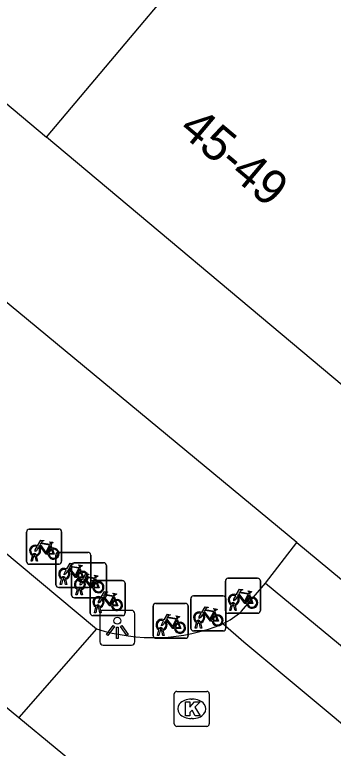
# Model space of a CAD drawing. Extents: x 162074 to 163034, y 381824 to 382557.
# Drawn here: x 162488.23 to 162497.33, y 382120.58 to 382141.55 of the extents above; entities that cross this region are included whole.
import ezdxf

# ---------------------------------------------------------------- set-up
doc = ezdxf.new("R2010")
doc.units = 0
for name, color, linetype in [('IMGEO_Fietsenrek', 7, 'Continuous'), ('IMGEO_Kolk', 7, 'Continuous'), ('IMGEO_Lichtpunt', 7, 'Continuous'), ('IMGEO_Pand', 7, 'Continuous'), ('IMGEO_Pand_nummerreeks', 7, 'Continuous'), ('IMGEO_Rijbaan_lokaal_open', 7, 'Continuous'), ('IMGEO_Voetpad_open', 7, 'Continuous')]:
    doc.layers.add(name, color=color, linetype=linetype)

msp = doc.modelspace()

# ---------------------------------------------------------------- linework, layer by layer
at = {"layer": 'IMGEO_Fietsenrek'}
for p, q in [((162488.568, 382125.921), (162488.568, 382126.762)), ((162488.568, 382126.762), (162488.568, 382125.921)), ((162488.643, 382126.846), (162489.484, 382126.846)), ((162489.484, 382126.846), (162488.643, 382126.846)), ((162489.568, 382126.771), (162489.568, 382125.93)), ((162489.568, 382125.93), (162489.568, 382126.771)), ((162489.255, 382126.395), (162489.291, 382126.3)), ((162488.695, 382125.93), (162488.734, 382126.09)), ((162488.764, 382126.078), (162488.729, 382125.93)), ((162488.806, 382126.102), (162488.805, 382126.106)), ((162488.847, 382125.93), (162488.813, 382126.072)), ((162488.837, 382126.113), (162488.838, 382126.106)), ((162488.845, 382126.076), (162488.88, 382125.93)), ((162489.402, 382125.257), (162489.402, 382126.098)), ((162489.402, 382126.098), (162489.402, 382125.257)), ((162489.477, 382126.182), (162490.318, 382126.182)), ((162490.318, 382126.182), (162489.477, 382126.182)), ((162490.402, 382126.107), (162490.402, 382125.266)), ((162490.402, 382125.266), (162490.402, 382126.107)), ((162489.493, 382125.846), (162488.652, 382125.846)), ((162488.652, 382125.846), (162489.493, 382125.846)), ((162488.729, 382125.93), (162488.695, 382125.93)), ((162488.88, 382125.93), (162488.847, 382125.93)), ((162489.925, 382125.885), (162490.766, 382125.885)), ((162490.766, 382125.885), (162489.925, 382125.885)), ((162489.85, 382124.96), (162489.85, 382125.801)), ((162489.85, 382125.801), (162489.85, 382124.96)), ((162490.089, 382125.731), (162490.125, 382125.636)), ((162490.85, 382125.81), (162490.85, 382124.969)), ((162490.85, 382124.969), (162490.85, 382125.81)), ((162489.529, 382125.266), (162489.568, 382125.426)), ((162489.598, 382125.414), (162489.563, 382125.266)), ((162489.64, 382125.438), (162489.639, 382125.442)), ((162489.671, 382125.449), (162489.672, 382125.442)), ((162490.537, 382125.434), (162490.573, 382125.339)), ((162494.317, 382125.441), (162495.158, 382125.441)), ((162495.158, 382125.441), (162494.317, 382125.441)), ((162489.563, 382125.266), (162489.529, 382125.266)), ((162489.681, 382125.266), (162489.647, 382125.408)), ((162489.679, 382125.412), (162489.714, 382125.266)), ((162489.714, 382125.266), (162489.681, 382125.266)), ((162490.381, 382124.449), (162490.381, 382125.29)), ((162490.381, 382125.29), (162490.381, 382124.449)), ((162490.456, 382125.374), (162491.297, 382125.374)), ((162491.297, 382125.374), (162490.456, 382125.374)), ((162491.381, 382125.299), (162491.381, 382124.458)), ((162491.381, 382124.458), (162491.381, 382125.299)), ((162494.242, 382124.516), (162494.242, 382125.357)), ((162494.242, 382125.357), (162494.242, 382124.516)), ((162495.242, 382125.366), (162495.242, 382124.525)), ((162495.242, 382124.525), (162495.242, 382125.366)), ((162490.327, 382125.182), (162489.486, 382125.182)), ((162489.486, 382125.182), (162490.327, 382125.182)), ((162489.977, 382124.969), (162490.016, 382125.129)), ((162490.046, 382125.117), (162490.011, 382124.969)), ((162490.088, 382125.141), (162490.087, 382125.145)), ((162490.129, 382124.969), (162490.095, 382125.111)), ((162490.119, 382125.152), (162490.12, 382125.145)), ((162490.127, 382125.115), (162490.162, 382124.969)), ((162490.775, 382124.885), (162489.934, 382124.885)), ((162489.934, 382124.885), (162490.775, 382124.885)), ((162490.011, 382124.969), (162489.977, 382124.969)), ((162490.162, 382124.969), (162490.129, 382124.969)), ((162491.068, 382124.923), (162491.104, 382124.828)), ((162493.255, 382124.011), (162493.255, 382124.852)), ((162493.255, 382124.852), (162493.255, 382124.011)), ((162493.33, 382124.936), (162494.171, 382124.936)), ((162494.171, 382124.936), (162493.33, 382124.936)), ((162494.255, 382124.861), (162494.255, 382124.02)), ((162494.255, 382124.02), (162494.255, 382124.861)), ((162494.929, 382124.99), (162494.965, 382124.895)), ((162490.508, 382124.458), (162490.547, 382124.618)), ((162490.577, 382124.606), (162490.542, 382124.458)), ((162490.619, 382124.63), (162490.618, 382124.634)), ((162490.66, 382124.458), (162490.626, 382124.6)), ((162490.65, 382124.641), (162490.651, 382124.634)), ((162490.658, 382124.604), (162490.693, 382124.458)), ((162492.181, 382123.801), (162492.181, 382124.642)), ((162492.181, 382124.642), (162492.181, 382123.801)), ((162492.256, 382124.726), (162493.097, 382124.726)), ((162493.097, 382124.726), (162492.256, 382124.726)), ((162493.181, 382124.651), (162493.181, 382123.81)), ((162493.181, 382123.81), (162493.181, 382124.651)), ((162494.369, 382124.525), (162494.408, 382124.685)), ((162494.438, 382124.673), (162494.403, 382124.525)), ((162494.48, 382124.697), (162494.479, 382124.701)), ((162494.521, 382124.525), (162494.487, 382124.667)), ((162494.511, 382124.708), (162494.512, 382124.701)), ((162494.519, 382124.671), (162494.554, 382124.525)), ((162491.306, 382124.374), (162490.465, 382124.374)), ((162490.465, 382124.374), (162491.306, 382124.374)), ((162490.542, 382124.458), (162490.508, 382124.458)), ((162490.693, 382124.458), (162490.66, 382124.458)), ((162493.942, 382124.485), (162493.978, 382124.39)), ((162495.167, 382124.441), (162494.326, 382124.441)), ((162494.326, 382124.441), (162495.167, 382124.441)), ((162494.403, 382124.525), (162494.369, 382124.525)), ((162494.554, 382124.525), (162494.521, 382124.525)), ((162492.868, 382124.275), (162492.904, 382124.18)), ((162493.382, 382124.02), (162493.421, 382124.18)), ((162493.451, 382124.168), (162493.416, 382124.02)), ((162493.493, 382124.192), (162493.492, 382124.196)), ((162493.534, 382124.02), (162493.5, 382124.162)), ((162493.524, 382124.203), (162493.525, 382124.196)), ((162493.532, 382124.166), (162493.567, 382124.02)), ((162492.308, 382123.81), (162492.347, 382123.97)), ((162492.377, 382123.958), (162492.342, 382123.81)), ((162492.419, 382123.982), (162492.418, 382123.986)), ((162492.46, 382123.81), (162492.426, 382123.952)), ((162492.45, 382123.993), (162492.451, 382123.986)), ((162492.458, 382123.956), (162492.493, 382123.81)), ((162493.416, 382124.02), (162493.382, 382124.02)), ((162493.567, 382124.02), (162493.534, 382124.02)), ((162492.342, 382123.81), (162492.308, 382123.81)), ((162492.493, 382123.81), (162492.46, 382123.81)), ((162494.18, 382123.936), (162493.339, 382123.936)), ((162493.339, 382123.936), (162494.18, 382123.936)), ((162493.106, 382123.726), (162492.265, 382123.726)), ((162492.265, 382123.726), (162493.106, 382123.726))]:
    msp.add_line(p, q, dxfattribs=at)
for points in [[(162488.881, 382126.372), (162488.976, 382126.536), (162489.062, 382126.522), (162489.064, 382126.513), (162489.008, 382126.502), (162488.981, 382126.457), (162489.237, 382126.416)], [(162489.237, 382126.416), (162489.262, 382126.465), (162489.256, 382126.469), (162489.233, 382126.473), (162489.221, 382126.48), (162489.22, 382126.483), (162489.222, 382126.488), (162489.317, 382126.473), (162489.319, 382126.463), (162489.309, 382126.45), (162489.297, 382126.444), (162489.283, 382126.45), (162489.255, 382126.395)], [(162488.902, 382126.32), (162488.85, 382126.23), (162488.81, 382126.205), (162488.811, 382126.252), (162488.866, 382126.346)], [(162489.177, 382126.128), (162489.127, 382126.128), (162488.936, 382126.379), (162488.917, 382126.347)], [(162489.224, 382126.391), (162488.967, 382126.432), (162488.95, 382126.403), (162489.117, 382126.183), (162489.224, 382126.391)], [(162489.272, 382126.293), (162489.242, 382126.37), (162489.133, 382126.152), (162489.176, 382126.152)], [(162489.206, 382126.152), (162489.326, 382126.151), (162489.282, 382126.265)], [(162489.302, 382126.272), (162489.357, 382126.127), (162489.207, 382126.127)], [(162489.715, 382125.708), (162489.81, 382125.872), (162489.896, 382125.858), (162489.898, 382125.849), (162489.842, 382125.838), (162489.815, 382125.793), (162490.071, 382125.752)], [(162489.736, 382125.656), (162489.684, 382125.566), (162489.644, 382125.541), (162489.645, 382125.588), (162489.7, 382125.682)], [(162490.011, 382125.464), (162489.961, 382125.464), (162489.77, 382125.715), (162489.751, 382125.683)], [(162490.058, 382125.727), (162489.801, 382125.768), (162489.784, 382125.739), (162489.951, 382125.519), (162490.058, 382125.727)], [(162490.106, 382125.629), (162490.076, 382125.706), (162489.967, 382125.488), (162490.01, 382125.488)], [(162490.071, 382125.752), (162490.096, 382125.801), (162490.09, 382125.805), (162490.067, 382125.809), (162490.055, 382125.816), (162490.054, 382125.819), (162490.056, 382125.824), (162490.151, 382125.809), (162490.153, 382125.799), (162490.143, 382125.786), (162490.131, 382125.78), (162490.117, 382125.786), (162490.089, 382125.731)], [(162490.04, 382125.488), (162490.16, 382125.487), (162490.116, 382125.601)], [(162490.136, 382125.608), (162490.191, 382125.463), (162490.041, 382125.463)], [(162490.163, 382125.411), (162490.258, 382125.575), (162490.344, 382125.561), (162490.346, 382125.552), (162490.29, 382125.541), (162490.263, 382125.496), (162490.519, 382125.455)], [(162490.459, 382125.167), (162490.409, 382125.167), (162490.218, 382125.418), (162490.199, 382125.386)], [(162490.506, 382125.43), (162490.249, 382125.471), (162490.232, 382125.442), (162490.399, 382125.222), (162490.506, 382125.43)], [(162490.519, 382125.455), (162490.544, 382125.504), (162490.538, 382125.508), (162490.515, 382125.512), (162490.503, 382125.519), (162490.502, 382125.522), (162490.504, 382125.527), (162490.599, 382125.512), (162490.601, 382125.502), (162490.591, 382125.489), (162490.579, 382125.483), (162490.565, 382125.489), (162490.537, 382125.434)], [(162490.184, 382125.359), (162490.132, 382125.269), (162490.092, 382125.244), (162490.093, 382125.291), (162490.148, 382125.385)], [(162490.554, 382125.332), (162490.524, 382125.409), (162490.415, 382125.191), (162490.458, 382125.191)], [(162490.488, 382125.191), (162490.608, 382125.19), (162490.564, 382125.304)], [(162490.584, 382125.311), (162490.639, 382125.166), (162490.489, 382125.166)], [(162490.694, 382124.9), (162490.789, 382125.064), (162490.875, 382125.05), (162490.877, 382125.041), (162490.821, 382125.03), (162490.794, 382124.985), (162491.05, 382124.944)], [(162491.05, 382124.944), (162491.075, 382124.993), (162491.069, 382124.997), (162491.046, 382125.001), (162491.034, 382125.008), (162491.033, 382125.011), (162491.035, 382125.016), (162491.13, 382125.001), (162491.132, 382124.991), (162491.122, 382124.978), (162491.11, 382124.972), (162491.096, 382124.978), (162491.068, 382124.923)], [(162494.555, 382124.967), (162494.65, 382125.131), (162494.736, 382125.117), (162494.738, 382125.108), (162494.682, 382125.097), (162494.655, 382125.052), (162494.911, 382125.011)], [(162494.898, 382124.986), (162494.641, 382125.027), (162494.624, 382124.998), (162494.791, 382124.778), (162494.898, 382124.986)], [(162494.911, 382125.011), (162494.936, 382125.06), (162494.93, 382125.064), (162494.907, 382125.068), (162494.895, 382125.075), (162494.894, 382125.078), (162494.896, 382125.083), (162494.991, 382125.068), (162494.993, 382125.058), (162494.983, 382125.045), (162494.971, 382125.039), (162494.957, 382125.045), (162494.929, 382124.99)], [(162490.715, 382124.848), (162490.663, 382124.758), (162490.623, 382124.733), (162490.624, 382124.78), (162490.679, 382124.874)], [(162490.99, 382124.656), (162490.94, 382124.656), (162490.749, 382124.907), (162490.73, 382124.875)], [(162491.037, 382124.919), (162490.78, 382124.96), (162490.763, 382124.931), (162490.93, 382124.711), (162491.037, 382124.919)], [(162491.085, 382124.821), (162491.055, 382124.898), (162490.946, 382124.68), (162490.989, 382124.68)], [(162491.019, 382124.68), (162491.139, 382124.679), (162491.095, 382124.793)], [(162491.115, 382124.8), (162491.17, 382124.655), (162491.02, 382124.655)], [(162494.576, 382124.915), (162494.524, 382124.825), (162494.484, 382124.8), (162494.485, 382124.847), (162494.54, 382124.941)], [(162494.851, 382124.723), (162494.801, 382124.723), (162494.61, 382124.974), (162494.591, 382124.942)], [(162494.946, 382124.888), (162494.916, 382124.965), (162494.807, 382124.747), (162494.85, 382124.747)], [(162494.88, 382124.747), (162495, 382124.746), (162494.956, 382124.86)], [(162494.976, 382124.867), (162495.031, 382124.722), (162494.881, 382124.722)], [(162493.568, 382124.462), (162493.663, 382124.626), (162493.749, 382124.612), (162493.751, 382124.603), (162493.695, 382124.592), (162493.668, 382124.547), (162493.924, 382124.506)], [(162493.924, 382124.506), (162493.949, 382124.555), (162493.943, 382124.559), (162493.92, 382124.563), (162493.908, 382124.57), (162493.907, 382124.573), (162493.909, 382124.578), (162494.004, 382124.563), (162494.006, 382124.553), (162493.996, 382124.54), (162493.984, 382124.534), (162493.97, 382124.54), (162493.942, 382124.485)], [(162492.494, 382124.252), (162492.589, 382124.416), (162492.675, 382124.402), (162492.677, 382124.393), (162492.621, 382124.382), (162492.594, 382124.337), (162492.85, 382124.296)], [(162492.85, 382124.296), (162492.875, 382124.345), (162492.869, 382124.349), (162492.846, 382124.353), (162492.834, 382124.36), (162492.833, 382124.363), (162492.835, 382124.368), (162492.93, 382124.353), (162492.932, 382124.343), (162492.922, 382124.33), (162492.91, 382124.324), (162492.896, 382124.33), (162492.868, 382124.275)], [(162493.589, 382124.41), (162493.537, 382124.32), (162493.497, 382124.295), (162493.498, 382124.342), (162493.553, 382124.436)], [(162493.864, 382124.218), (162493.814, 382124.218), (162493.623, 382124.469), (162493.604, 382124.437)], [(162493.911, 382124.481), (162493.654, 382124.522), (162493.637, 382124.493), (162493.804, 382124.273), (162493.911, 382124.481)], [(162493.959, 382124.383), (162493.929, 382124.46), (162493.82, 382124.242), (162493.863, 382124.242)], [(162492.515, 382124.2), (162492.463, 382124.11), (162492.423, 382124.085), (162492.424, 382124.132), (162492.479, 382124.226)], [(162492.79, 382124.008), (162492.74, 382124.008), (162492.549, 382124.259), (162492.53, 382124.227)], [(162492.837, 382124.271), (162492.58, 382124.312), (162492.563, 382124.283), (162492.73, 382124.063), (162492.837, 382124.271)], [(162492.885, 382124.173), (162492.855, 382124.25), (162492.746, 382124.032), (162492.789, 382124.032)], [(162493.893, 382124.242), (162494.013, 382124.241), (162493.969, 382124.355)], [(162493.989, 382124.362), (162494.044, 382124.217), (162493.894, 382124.217)], [(162492.819, 382124.032), (162492.939, 382124.031), (162492.895, 382124.145)], [(162492.915, 382124.152), (162492.97, 382124.007), (162492.82, 382124.007)]]:
    msp.add_lwpolyline(points, dxfattribs=at)
for centre, radius, start, end in [((162488.646, 382126.768), 0.0779, 92.4484, 184.2845), ((162488.646, 382126.768), 0.0779, 92.4484, 184.2845), ((162489.49, 382126.768), 0.0779, 2.4484, 94.2845), ((162489.49, 382126.768), 0.0779, 2.4484, 94.2845), ((162488.808, 382126.231), 0.159, 62.6766, 242.1369), ((162488.808, 382126.231), 0.129, 63.3192, 238.903), ((162488.808, 382126.231), 0.129, 283.6043, 43.4302), ((162488.808, 382126.231), 0.159, 283.5766, 46.6042), ((162489.335, 382126.147), 0.159, 113.3408, 178.3217), ((162489.335, 382126.147), 0.159, 187.0065, 105.7708), ((162489.335, 382126.147), 0.129, 113.923, 177.9556), ((162489.335, 382126.147), 0.129, 188.6715, 104.5883), ((162488.788, 382126.102), 0.0499, 12.8025, 158.6934), ((162488.808, 382126.231), 0.159, 253.9967, 271.7867), ((162488.788, 382126.102), 0.0174, 12.8025, 163.4502), ((162488.808, 382126.231), 0.129, 253.415, 269.0204), ((162489.48, 382126.104), 0.0779, 92.4484, 184.2845), ((162489.48, 382126.104), 0.0779, 92.4484, 184.2845), ((162490.324, 382126.104), 0.0779, 2.4484, 94.2845), ((162490.324, 382126.104), 0.0779, 2.4484, 94.2845), ((162488.646, 382125.924), 0.0779, 182.4484, 274.2845), ((162488.646, 382125.924), 0.0779, 182.4484, 274.2845), ((162489.49, 382125.924), 0.0779, 272.4484, 4.2845), ((162489.49, 382125.924), 0.0779, 272.4484, 4.2845), ((162489.928, 382125.807), 0.0779, 92.4484, 184.2845), ((162489.928, 382125.807), 0.0779, 92.4484, 184.2845), ((162490.772, 382125.807), 0.0779, 2.4484, 94.2845), ((162490.772, 382125.807), 0.0779, 2.4484, 94.2845), ((162489.642, 382125.567), 0.159, 62.6766, 242.1369), ((162489.642, 382125.567), 0.129, 63.3192, 238.903), ((162489.642, 382125.567), 0.129, 283.6043, 43.4302), ((162489.642, 382125.567), 0.159, 283.5766, 46.6042), ((162490.169, 382125.483), 0.159, 113.3408, 178.3217), ((162490.169, 382125.483), 0.159, 187.0065, 105.7708), ((162489.622, 382125.438), 0.0499, 12.8025, 158.6934), ((162489.642, 382125.567), 0.159, 253.9967, 271.7867), ((162489.622, 382125.438), 0.0174, 12.8025, 163.4502), ((162489.642, 382125.567), 0.129, 253.415, 269.0204), ((162490.09, 382125.27), 0.159, 62.6766, 242.1369), ((162490.169, 382125.483), 0.129, 113.923, 177.9556), ((162490.169, 382125.483), 0.129, 188.6715, 104.5883), ((162494.32, 382125.363), 0.0779, 92.4484, 184.2845), ((162494.32, 382125.363), 0.0779, 92.4484, 184.2845), ((162495.164, 382125.363), 0.0779, 2.4484, 94.2845), ((162495.164, 382125.363), 0.0779, 2.4484, 94.2845), ((162489.48, 382125.26), 0.0779, 182.4484, 274.2845), ((162489.48, 382125.26), 0.0779, 182.4484, 274.2845), ((162490.09, 382125.27), 0.129, 63.3192, 238.903), ((162490.09, 382125.27), 0.129, 283.6043, 43.4302), ((162490.09, 382125.27), 0.159, 283.5766, 46.6042), ((162490.324, 382125.26), 0.0779, 272.4484, 4.2845), ((162490.324, 382125.26), 0.0779, 272.4484, 4.2845), ((162490.459, 382125.296), 0.0779, 92.4484, 184.2845), ((162490.459, 382125.296), 0.0779, 92.4484, 184.2845), ((162490.617, 382125.186), 0.159, 113.3408, 178.3217), ((162490.617, 382125.186), 0.159, 187.0065, 105.7708), ((162490.617, 382125.186), 0.129, 113.923, 177.9556), ((162490.617, 382125.186), 0.129, 188.6715, 104.5883), ((162491.303, 382125.296), 0.0779, 2.4484, 94.2845), ((162491.303, 382125.296), 0.0779, 2.4484, 94.2845), ((162490.07, 382125.141), 0.0499, 12.8025, 158.6934), ((162490.09, 382125.27), 0.159, 253.9967, 271.7867), ((162490.07, 382125.141), 0.0174, 12.8025, 163.4502), ((162490.09, 382125.27), 0.129, 253.415, 269.0204), ((162489.928, 382124.963), 0.0779, 182.4484, 274.2845), ((162489.928, 382124.963), 0.0779, 182.4484, 274.2845), ((162490.621, 382124.759), 0.159, 62.6766, 242.1369), ((162490.621, 382124.759), 0.129, 63.3192, 238.903), ((162490.621, 382124.759), 0.129, 283.6043, 43.4302), ((162490.621, 382124.759), 0.159, 283.5766, 46.6042), ((162490.772, 382124.963), 0.0779, 272.4484, 4.2845), ((162490.772, 382124.963), 0.0779, 272.4484, 4.2845), ((162491.148, 382124.675), 0.159, 113.3408, 178.3217), ((162491.148, 382124.675), 0.159, 187.0065, 105.7708), ((162491.148, 382124.675), 0.129, 113.923, 177.9556), ((162491.148, 382124.675), 0.129, 188.6715, 104.5883), ((162493.333, 382124.858), 0.0779, 92.4484, 184.2845), ((162493.333, 382124.858), 0.0779, 92.4484, 184.2845), ((162494.177, 382124.858), 0.0779, 2.4484, 94.2845), ((162494.177, 382124.858), 0.0779, 2.4484, 94.2845), ((162494.482, 382124.826), 0.159, 62.6766, 242.1369), ((162494.482, 382124.826), 0.129, 63.3192, 238.903), ((162494.482, 382124.826), 0.129, 283.6043, 43.4302), ((162494.482, 382124.826), 0.159, 283.5766, 46.6042), ((162495.009, 382124.742), 0.159, 113.3408, 178.3217), ((162495.009, 382124.742), 0.159, 187.0065, 105.7708), ((162495.009, 382124.742), 0.129, 113.923, 177.9556), ((162495.009, 382124.742), 0.129, 188.6715, 104.5883), ((162490.601, 382124.63), 0.0499, 12.8025, 158.6934), ((162490.621, 382124.759), 0.159, 253.9967, 271.7867), ((162490.601, 382124.63), 0.0174, 12.8025, 163.4502), ((162490.621, 382124.759), 0.129, 253.415, 269.0204), ((162492.259, 382124.648), 0.0779, 92.4484, 184.2845), ((162492.259, 382124.648), 0.0779, 92.4484, 184.2845), ((162493.103, 382124.648), 0.0779, 2.4484, 94.2845), ((162493.103, 382124.648), 0.0779, 2.4484, 94.2845), ((162494.462, 382124.697), 0.0499, 12.8025, 158.6934), ((162494.482, 382124.826), 0.159, 253.9967, 271.7867), ((162494.462, 382124.697), 0.0174, 12.8025, 163.4502), ((162494.482, 382124.826), 0.129, 253.415, 269.0204), ((162490.459, 382124.452), 0.0779, 182.4484, 274.2845), ((162490.459, 382124.452), 0.0779, 182.4484, 274.2845), ((162491.303, 382124.452), 0.0779, 272.4484, 4.2845), ((162491.303, 382124.452), 0.0779, 272.4484, 4.2845), ((162493.495, 382124.321), 0.159, 62.6766, 242.1369), ((162493.495, 382124.321), 0.129, 63.3192, 238.903), ((162493.495, 382124.321), 0.129, 283.6043, 43.4302), ((162493.495, 382124.321), 0.159, 283.5766, 46.6042), ((162494.022, 382124.237), 0.159, 113.3408, 178.3217), ((162494.022, 382124.237), 0.159, 187.0065, 105.7708), ((162494.022, 382124.237), 0.129, 188.6715, 104.5883), ((162494.32, 382124.519), 0.0779, 182.4484, 274.2845), ((162494.32, 382124.519), 0.0779, 182.4484, 274.2845), ((162495.164, 382124.519), 0.0779, 272.4484, 4.2845), ((162495.164, 382124.519), 0.0779, 272.4484, 4.2845), ((162492.421, 382124.111), 0.159, 62.6766, 242.1369), ((162492.421, 382124.111), 0.129, 63.3192, 238.903), ((162492.421, 382124.111), 0.129, 283.6043, 43.4302), ((162492.421, 382124.111), 0.159, 283.5766, 46.6042), ((162492.948, 382124.027), 0.159, 113.3408, 178.3217), ((162492.948, 382124.027), 0.159, 187.0065, 105.7708), ((162492.948, 382124.027), 0.129, 188.6715, 104.5883), ((162493.475, 382124.192), 0.0499, 12.8025, 158.6934), ((162493.495, 382124.321), 0.159, 253.9967, 271.7867), ((162493.475, 382124.192), 0.0174, 12.8025, 163.4502), ((162493.495, 382124.321), 0.129, 253.415, 269.0204), ((162494.022, 382124.237), 0.129, 113.923, 177.9556), ((162492.401, 382123.982), 0.0499, 12.8025, 158.6934), ((162492.421, 382124.111), 0.159, 253.9967, 271.7867), ((162492.401, 382123.982), 0.0174, 12.8025, 163.4502), ((162492.421, 382124.111), 0.129, 253.415, 269.0204), ((162492.948, 382124.027), 0.129, 113.923, 177.9556), ((162493.333, 382124.014), 0.0779, 182.4484, 274.2845), ((162493.333, 382124.014), 0.0779, 182.4484, 274.2845), ((162494.177, 382124.014), 0.0779, 272.4484, 4.2845), ((162494.177, 382124.014), 0.0779, 272.4484, 4.2845), ((162492.259, 382123.804), 0.0779, 182.4484, 274.2845), ((162492.259, 382123.804), 0.0779, 182.4484, 274.2845), ((162493.103, 382123.804), 0.0779, 272.4484, 4.2845), ((162493.103, 382123.804), 0.0779, 272.4484, 4.2845)]:
    msp.add_arc(centre, radius, start, end, dxfattribs=at)
at = {"layer": 'IMGEO_Kolk'}
for p, q in [((162492.783, 382121.284), (162492.783, 382122.136)), ((162492.858, 382122.21), (162493.71, 382122.21)), ((162493.784, 382122.136), (162493.784, 382121.284)), ((162493.271, 382121.99), (162493.296, 382121.99)), ((162493.294, 382121.43), (162493.269, 382121.43)), ((162493.71, 382121.21), (162492.858, 382121.21))]:
    msp.add_line(p, q, dxfattribs=at)
for points in [[(162492.783, 382121.284), (162492.783, 382122.136)], [(162492.858, 382122.21), (162493.71, 382122.21)], [(162493.784, 382122.136), (162493.784, 382121.284)], [(162493.104, 382121.91), (162493.227, 382121.91), (162493.227, 382121.759), (162493.357, 382121.91), (162493.521, 382121.91), (162493.375, 382121.759), (162493.528, 382121.51), (162493.376, 382121.51), (162493.291, 382121.674), (162493.227, 382121.607), (162493.227, 382121.51), (162493.104, 382121.51), (162493.104, 382121.91)], [(162493.71, 382121.21), (162492.858, 382121.21)]]:
    msp.add_lwpolyline(points, dxfattribs=at)
for centre, start, end in [((162492.86, 382122.134), 91.552, 178.448), ((162492.86, 382122.134), 91.552, 178.448), ((162493.708, 382122.134), 1.552, 88.448), ((162493.708, 382122.134), 1.552, 88.448), ((162492.86, 382121.286), 181.552, 268.448), ((162492.86, 382121.286), 181.552, 268.448), ((162493.708, 382121.286), 271.552, 358.448), ((162493.708, 382121.286), 271.552, 358.448)]:
    msp.add_arc(centre, 0.0765, start, end, dxfattribs=at)
for centre, major_axis, ratio, start_param, end_param in [((162493.27, 382121.71), (-0.387, 0.002), 0.722429, 4.712389, 7.853982), ((162493.295, 382121.71), (-0.39, 0.002), 0.717154, 1.570796, 4.712389)]:
    msp.add_ellipse(centre, major_axis=major_axis, ratio=ratio, start_param=start_param, end_param=end_param, dxfattribs=at)
at = {"layer": 'IMGEO_Lichtpunt'}
for p, q in [((162490.661, 382124.43), (162490.661, 382123.623)), ((162490.661, 382124.43), (162490.661, 382123.623)), ((162491.563, 382124.525), (162490.755, 382124.525)), ((162491.563, 382124.525), (162490.755, 382124.525)), ((162491.657, 382123.623), (162491.657, 382124.43)), ((162491.657, 382123.623), (162491.657, 382124.43)), ((162490.755, 382123.529), (162491.563, 382123.529)), ((162490.755, 382123.529), (162491.563, 382123.529))]:
    msp.add_line(p, q, dxfattribs=at)
for points in [[(162491.035, 382124.094), (162491.074, 382124.066), (162490.886, 382123.804), (162490.848, 382123.831), (162491.035, 382124.094)], [(162491.137, 382124.046), (162491.184, 382124.046), (162491.184, 382123.724), (162491.137, 382123.724), (162491.137, 382124.046)], [(162491.247, 382124.066), (162491.285, 382124.093), (162491.472, 382123.831), (162491.433, 382123.803), (162491.247, 382124.066)]]:
    msp.add_lwpolyline(points, dxfattribs=at)
msp.add_circle((162491.16, 382124.228), 0.0994, dxfattribs=at)
for centre, start, end in [((162490.755, 382124.43), 90, 180), ((162490.755, 382124.43), 90, 180), ((162491.563, 382124.43), 0, 90), ((162491.563, 382124.43), 0, 90), ((162490.755, 382123.623), 180, 270), ((162490.755, 382123.623), 180, 270), ((162491.563, 382123.623), 270, 0), ((162491.563, 382123.623), 270, 360)]:
    msp.add_arc(centre, 0.0946, start, end, dxfattribs=at)
at = {"layer": 'IMGEO_Pand'}
for points in [[(162480.612, 382145.218), (162489.139, 382138.054)], [(162489.139, 382138.054), (162495.005, 382145.036)], [(162497.576, 382130.965), (162489.139, 382138.054)]]:
    msp.add_lwpolyline(points, dxfattribs=at)
at = {"layer": 'IMGEO_Rijbaan_lokaal_open'}
for points in [[(162486.196, 382127.645), (162490.563, 382124)], [(162484.005, 382125.044), (162488.342, 382121.462)], [(162490.563, 382124), (162488.342, 382121.462)], [(162522.733, 382100.263), (162494.772, 382123.612), (162494.169, 382124.137)], [(162488.342, 382121.462), (162492.498, 382118.029)]]:
    msp.add_lwpolyline(points, dxfattribs=at)
msp.add_arc((162492.179, 382128.982), 5.237, 252.0241, 292.3274, dxfattribs=at)
at = {"layer": 'IMGEO_Voetpad_open'}
for points in [[(162496.281, 382126.462), (162477.748, 382141.807)], [(162495.392, 382125.305), (162496.281, 382126.462)], [(162496.281, 382126.462), (162500, 382123.383), (162526.357, 382101.557)], [(162494.703, 382124.502), (162495.392, 382125.305)], [(162495.392, 382125.305), (162495.888, 382124.894), (162500, 382121.487), (162511.072, 382112.312), (162522.289, 382103.18), (162523.924, 382101.747), (162522.733, 382100.263)]]:
    msp.add_lwpolyline(points, dxfattribs=at)
msp.add_arc((162492.976, 382126.456), 2.608, 297.2291, 311.4778, dxfattribs=at)

# ---------------------------------------------------------------- texts
at = {"layer": 'IMGEO_Pand_nummerreeks'}
msp.add_text('45-49', height=1, rotation=319.9644, dxfattribs=at).set_placement((162492.874, 382138.207))

doc.saveas('drawing.dxf')
